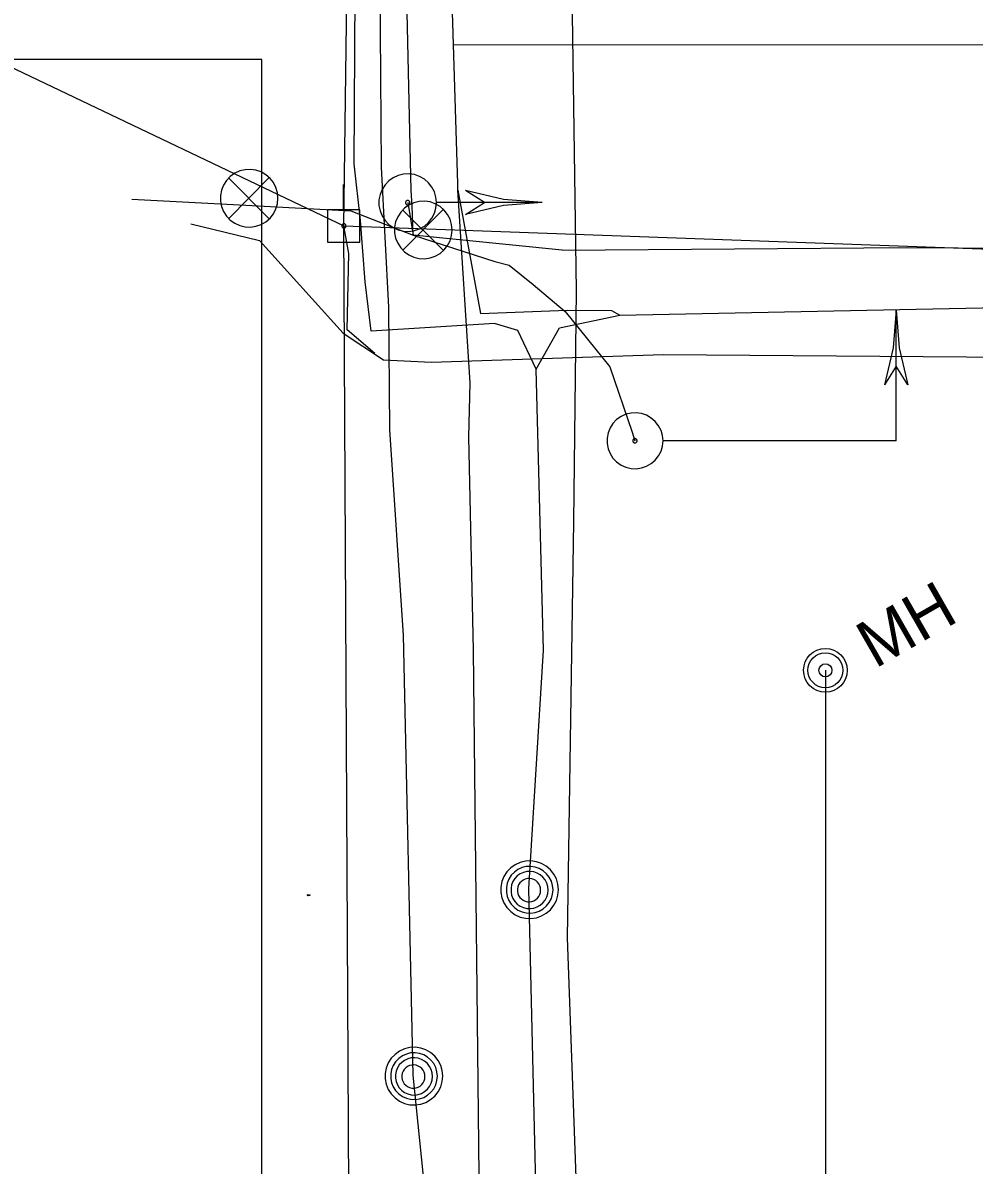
# Model space of a CAD drawing. Extents: x 600849 to 606371, y 330010 to 403088.
# Drawn here: x 602025.4 to 602134.3, y 376646.4 to 376777.1 of the extents above; entities that cross this region are included whole.
import ezdxf

# ---------------------------------------------------------------- set-up
doc = ezdxf.new("R2010")
doc.units = 0
for name, color, linetype in [('E_LTG', 7, 'Continuous'), ('E_SIG', 7, 'Continuous'), ('E_SIG_Conduit', 7, 'Continuous'), ('E_UTL_E_UG', 7, 'Continuous'), ('E_UTL_EPowerPole', 7, 'Continuous'), ('E_UTL_G_UG', 7, 'Continuous'), ('E_UTL_MH', 7, 'Continuous'), ('E_UTL_Overhead', 7, 'Continuous'), ('E_UTL_SAN_MH', 7, 'Continuous'), ('E_UTL_SAN_UG', 7, 'Continuous'), ('E_UTL_T_UG', 7, 'Continuous')]:
    doc.layers.add(name, color=color, linetype=linetype)

# ---------------------------------------------------------------- blocks, each defined once
blk = doc.blocks.new('LPM')
at = {"layer": 'E_LTG'}
for p, q in [((100, 0), (24, 0)), ((108, 16), (89, 35)), ((140, 16), (159, 35)), ((108, -16), (89, -35)), ((140, -16), (159, -35))]:
    blk.add_line(p, q, dxfattribs=at)
for centre, radius in [((0, 0), 23.2), ((0, 0), 1.78), ((124, 0), 23.2)]:
    blk.add_circle(centre, radius, dxfattribs=at)
blk = doc.blocks.new('_U267')
at = {"layer": 'E_LTG', "xscale": 0.00519255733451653, "yscale": 0.00519255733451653}
blk.add_blockref('LPM', (0, 0), dxfattribs=at)

msp = doc.modelspace()

# ---------------------------------------------------------------- linework, layer by layer
at = {"layer": 'E_SIG'}
for points in [[(602054.63, 376757.03), (602054.57, 376757.65), (602054.4, 376758.25), (602054.11, 376758.81), (602053.72, 376759.3), (602053.25, 376759.72), (602052.7, 376760.03), (602052.11, 376760.23), (602051.49, 376760.32), (602050.86, 376760.29), (602050.25, 376760.15), (602049.68, 376759.89), (602049.17, 376759.52), (602048.74, 376759.07), (602048.4, 376758.54), (602048.17, 376757.96), (602048.05, 376757.34), (602048.05, 376756.71), (602048.17, 376756.1), (602048.4, 376755.52), (602048.74, 376754.99), (602049.17, 376754.53), (602049.68, 376754.17), (602050.25, 376753.91), (602050.86, 376753.76), (602051.49, 376753.73), (602052.11, 376753.82), (602052.7, 376754.03), (602053.25, 376754.34), (602053.72, 376754.75), (602054.11, 376755.24), (602054.4, 376755.8), (602054.57, 376756.4), (602054.63, 376757.03)], [(602053.6, 376759.36), (602048.99, 376754.7)], [(602048.99, 376759.31), (602053.64, 376754.66)], [(602072.78, 376756.52), (602072.72, 376757.15), (602072.54, 376757.75), (602072.26, 376758.31), (602071.87, 376758.8), (602071.39, 376759.21), (602070.85, 376759.52), (602070.26, 376759.73), (602069.64, 376759.82), (602069.01, 376759.79), (602068.4, 376759.64), (602067.83, 376759.38), (602067.32, 376759.02), (602066.89, 376758.56), (602066.55, 376758.04), (602066.31, 376757.45), (602066.19, 376756.84), (602066.19, 376756.21), (602066.31, 376755.59), (602066.55, 376755.01), (602066.89, 376754.48), (602067.32, 376754.03), (602067.83, 376753.67), (602068.4, 376753.4), (602069.01, 376753.26), (602069.64, 376753.23), (602070.26, 376753.32), (602070.85, 376753.52), (602071.39, 376753.83), (602071.87, 376754.25), (602072.26, 376754.74), (602072.54, 376755.3), (602072.72, 376755.9), (602072.78, 376756.52)], [(602074.57, 376753.39), (602074.51, 376754.02), (602074.33, 376754.62), (602074.05, 376755.18), (602073.66, 376755.67), (602073.18, 376756.08), (602072.64, 376756.4), (602072.05, 376756.6), (602071.43, 376756.69), (602070.8, 376756.66), (602070.19, 376756.51), (602069.62, 376756.25), (602069.11, 376755.89), (602068.68, 376755.43), (602068.34, 376754.91), (602068.1, 376754.32), (602067.98, 376753.71), (602067.98, 376753.08), (602068.1, 376752.46), (602068.34, 376751.88), (602068.68, 376751.35), (602069.11, 376750.9), (602069.62, 376750.54), (602070.19, 376750.27), (602070.8, 376750.13), (602071.43, 376750.1), (602072.05, 376750.19), (602072.64, 376750.39), (602073.18, 376750.71), (602073.66, 376751.12), (602074.05, 376751.61), (602074.33, 376752.17), (602074.51, 376752.77), (602074.57, 376753.39)], [(602069.73, 376756.52), (602069.73, 376756.57), (602069.71, 376756.62), (602069.69, 376756.66), (602069.66, 376756.7), (602069.63, 376756.73), (602069.58, 376756.75), (602069.54, 376756.77), (602069.49, 376756.78), (602069.44, 376756.77), (602069.4, 376756.76), (602069.35, 376756.74), (602069.31, 376756.71), (602069.28, 376756.68), (602069.26, 376756.64), (602069.24, 376756.59), (602069.23, 376756.55), (602069.23, 376756.5), (602069.24, 376756.45), (602069.26, 376756.41), (602069.28, 376756.37), (602069.31, 376756.33), (602069.35, 376756.3), (602069.4, 376756.28), (602069.44, 376756.27), (602069.49, 376756.27), (602069.54, 376756.28), (602069.58, 376756.29), (602069.63, 376756.32), (602069.66, 376756.35), (602069.69, 376756.39), (602069.71, 376756.43), (602069.73, 376756.48), (602069.73, 376756.52)], [(602084.88, 376756.52), (602080.43, 376756.87), (602076.08, 376757.9)], [(602078.28, 376756.52), (602076.08, 376757.9)], [(602073.53, 376755.73), (602068.92, 376751.07)], [(602068.92, 376755.68), (602073.58, 376751.03)], [(602084.88, 376756.52), (602072.84, 376756.52)], [(602084.88, 376756.52), (602080.43, 376756.18), (602076.08, 376755.15)], [(602076.08, 376755.15), (602078.28, 376756.52)], [(602125.4, 376744.22), (602125.06, 376739.9), (602124.06, 376735.68)], [(602125.4, 376729.27), (602125.4, 376744.22)], [(602125.4, 376744.22), (602125.73, 376739.9), (602126.73, 376735.68)], [(602125.4, 376737.82), (602124.06, 376735.68)], [(602126.73, 376735.68), (602125.4, 376737.82)], [(602098.71, 376729.27), (602098.65, 376729.88), (602098.48, 376730.46), (602098.2, 376731), (602097.82, 376731.48), (602097.36, 376731.88), (602096.83, 376732.19), (602096.26, 376732.39), (602095.65, 376732.47), (602095.05, 376732.44), (602094.45, 376732.3), (602093.9, 376732.05), (602093.4, 376731.69), (602092.98, 376731.25), (602092.66, 376730.74), (602092.43, 376730.18), (602092.31, 376729.58), (602092.31, 376728.97), (602092.43, 376728.37), (602092.66, 376727.81), (602092.98, 376727.29), (602093.4, 376726.85), (602093.9, 376726.5), (602094.45, 376726.25), (602095.05, 376726.1), (602095.65, 376726.07), (602096.26, 376726.16), (602096.83, 376726.36), (602097.36, 376726.66), (602097.82, 376727.06), (602098.2, 376727.54), (602098.48, 376728.08), (602098.65, 376728.67), (602098.71, 376729.27)], [(602095.75, 376729.27), (602095.74, 376729.32), (602095.73, 376729.36), (602095.71, 376729.41), (602095.68, 376729.44), (602095.64, 376729.47), (602095.6, 376729.5), (602095.56, 376729.51), (602095.51, 376729.52), (602095.47, 376729.52), (602095.42, 376729.5), (602095.38, 376729.49), (602095.34, 376729.46), (602095.31, 376729.42), (602095.28, 376729.39), (602095.27, 376729.34), (602095.26, 376729.3), (602095.26, 376729.25), (602095.27, 376729.2), (602095.28, 376729.16), (602095.31, 376729.12), (602095.34, 376729.09), (602095.38, 376729.06), (602095.42, 376729.04), (602095.47, 376729.03), (602095.51, 376729.03), (602095.56, 376729.03), (602095.6, 376729.05), (602095.64, 376729.07), (602095.68, 376729.1), (602095.71, 376729.14), (602095.73, 376729.18), (602095.74, 376729.23), (602095.75, 376729.27)], [(602125.4, 376729.27), (602098.76, 376729.27)], [(602117.92, 376729.27), (602117.92, 376729.27)]]:
    msp.add_lwpolyline(points, dxfattribs=at)
at = {"layer": 'E_SIG_Conduit'}
for points in [[(602070.1, 376752.79), (602070, 376756.14), (602069.87, 376757.9), (602069.21, 376788.52), (602070.44, 376822.68)], [(602037.89, 376756.91), (602050.22, 376756.29), (602062.99, 376755.58), (602070.1, 376752.79), (602079.44, 376749.79), (602081.08, 376749.35), (602083.85, 376747.14), (602087.52, 376744.05), (602092.64, 376737.72), (602095.19, 376730.27), (602095.5, 376729.27)], [(602087.17, 376751.1), (602126.62, 376751.38), (602167.78, 376751.13), (602178.93, 376750.78), (602191.41, 376752.28), (602194.25, 376751.4)]]:
    msp.add_lwpolyline(points, dxfattribs=at)
at = {"layer": 'E_UTL_E_UG'}
for points in [[(602069.48, 376756.52), (602070.1, 376752.79)], [(602087.17, 376751.1), (602070.1, 376752.79)]]:
    msp.add_lwpolyline(points, dxfattribs=at)
at = {"layer": 'E_UTL_EPowerPole'}
for points in [[(602062.14, 376755.7), (602062.14, 376758.61)], [(602063.99, 376755.7), (602060.3, 376755.7)], [(602060.3, 376755.7), (602060.3, 376752.01)], [(602063.99, 376752.01), (602063.99, 376755.7)], [(602062.41, 376753.86), (602062.41, 376753.9), (602062.4, 376753.95), (602062.38, 376753.99), (602062.35, 376754.02), (602062.31, 376754.05), (602062.27, 376754.08), (602062.23, 376754.09), (602062.19, 376754.1), (602062.14, 376754.1), (602062.1, 376754.08), (602062.06, 376754.07), (602062.02, 376754.04), (602061.99, 376754.01), (602061.96, 376753.97), (602061.95, 376753.93), (602061.94, 376753.88), (602061.94, 376753.84), (602061.95, 376753.79), (602061.96, 376753.75), (602061.99, 376753.71), (602062.02, 376753.68), (602062.06, 376753.65), (602062.1, 376753.63), (602062.14, 376753.62), (602062.19, 376753.62), (602062.23, 376753.63), (602062.27, 376753.64), (602062.31, 376753.67), (602062.35, 376753.69), (602062.38, 376753.73), (602062.4, 376753.77), (602062.41, 376753.81), (602062.41, 376753.86)], [(602060.3, 376752.01), (602063.99, 376752.01)]]:
    msp.add_lwpolyline(points, dxfattribs=at)
at = {"layer": 'E_UTL_G_UG'}
msp.add_lwpolyline([(602090.11, 376364.15), (602090.25, 376443.58), (602088.79, 376480.94), (602088.39, 376515.21), (602089.56, 376541.88), (602089.83, 376615.46), (602087.76, 376672.39), (602088.5, 376719.99), (602088.79, 376746.47), (602088.3, 376780.73), (602087.91, 376797.14), (602087.98, 376797.91), (602088.02, 376800.43), (602088.06, 376814.88), (602088.22, 376816.13), (602087.56, 376823.46), (602087.94, 376856.1), (602088.35, 376900.96), (602087.42, 376945.62), (602086.83, 377009.98), (602085.58, 377114.46), (602085.04, 377235), (602084.65, 377371.5)], dxfattribs=at)
at = {"layer": 'E_UTL_MH'}
for points in [[(602086.73, 376677.9), (602086.67, 376678.53), (602086.5, 376679.13), (602086.21, 376679.68), (602085.82, 376680.18), (602085.35, 376680.59), (602084.8, 376680.9), (602084.21, 376681.11), (602083.59, 376681.2), (602082.96, 376681.17), (602082.35, 376681.02), (602081.78, 376680.76), (602081.27, 376680.39), (602080.84, 376679.94), (602080.5, 376679.41), (602080.27, 376678.83), (602080.15, 376678.21), (602080.15, 376677.59), (602080.27, 376676.97), (602080.5, 376676.39), (602080.84, 376675.86), (602081.27, 376675.41), (602081.78, 376675.04), (602082.35, 376674.78), (602082.96, 376674.63), (602083.59, 376674.6), (602084.21, 376674.69), (602084.8, 376674.9), (602085.35, 376675.21), (602085.82, 376675.62), (602086.21, 376676.12), (602086.5, 376676.67), (602086.67, 376677.28), (602086.73, 376677.9)], [(602086.12, 376677.9), (602086.07, 376678.4), (602085.93, 376678.89), (602085.69, 376679.34), (602085.38, 376679.74), (602084.99, 376680.08), (602084.55, 376680.33), (602084.07, 376680.5), (602083.57, 376680.57), (602083.06, 376680.55), (602082.57, 376680.43), (602082.1, 376680.21), (602081.69, 376679.92), (602081.34, 376679.55), (602081.06, 376679.12), (602080.87, 376678.65), (602080.78, 376678.15), (602080.78, 376677.64), (602080.87, 376677.14), (602081.06, 376676.67), (602081.34, 376676.24), (602081.69, 376675.87), (602082.1, 376675.58), (602082.57, 376675.37), (602083.06, 376675.25), (602083.57, 376675.22), (602084.07, 376675.3), (602084.55, 376675.46), (602084.99, 376675.72), (602085.38, 376676.05), (602085.69, 376676.45), (602085.93, 376676.9), (602086.07, 376677.39), (602086.12, 376677.9)], [(602085.56, 376677.87), (602085.52, 376678.27), (602085.4, 376678.66), (602085.22, 376679.02), (602084.97, 376679.34), (602084.66, 376679.6), (602084.31, 376679.8), (602083.93, 376679.94), (602083.53, 376679.99), (602083.12, 376679.98), (602082.73, 376679.88), (602082.36, 376679.71), (602082.03, 376679.48), (602081.75, 376679.18), (602081.53, 376678.84), (602081.38, 376678.47), (602081.31, 376678.07), (602081.31, 376677.67), (602081.38, 376677.27), (602081.53, 376676.89), (602081.75, 376676.55), (602082.03, 376676.26), (602082.36, 376676.02), (602082.73, 376675.86), (602083.12, 376675.76), (602083.53, 376675.74), (602083.93, 376675.8), (602084.31, 376675.93), (602084.66, 376676.13), (602084.97, 376676.4), (602085.22, 376676.72), (602085.4, 376677.08), (602085.52, 376677.46), (602085.56, 376677.87)], [(602084.7, 376677.85), (602084.68, 376678.1), (602084.6, 376678.35), (602084.49, 376678.57), (602084.33, 376678.77), (602084.14, 376678.94), (602083.92, 376679.06), (602083.68, 376679.15), (602083.43, 376679.18), (602083.18, 376679.17), (602082.93, 376679.11), (602082.7, 376679.01), (602082.5, 376678.86), (602082.32, 376678.68), (602082.18, 376678.46), (602082.09, 376678.23), (602082.04, 376677.98), (602082.04, 376677.73), (602082.09, 376677.48), (602082.18, 376677.24), (602082.32, 376677.03), (602082.5, 376676.85), (602082.7, 376676.7), (602082.93, 376676.59), (602083.18, 376676.53), (602083.43, 376676.52), (602083.68, 376676.56), (602083.92, 376676.64), (602084.14, 376676.77), (602084.33, 376676.93), (602084.49, 376677.13), (602084.6, 376677.36), (602084.68, 376677.6), (602084.7, 376677.85)], [(602073.5, 376656.57), (602073.44, 376657.2), (602073.26, 376657.8), (602072.97, 376658.35), (602072.59, 376658.85), (602072.11, 376659.26), (602071.57, 376659.57), (602070.98, 376659.78), (602070.35, 376659.87), (602069.73, 376659.84), (602069.12, 376659.69), (602068.55, 376659.43), (602068.04, 376659.06), (602067.6, 376658.61), (602067.26, 376658.08), (602067.03, 376657.5), (602066.91, 376656.88), (602066.91, 376656.26), (602067.03, 376655.64), (602067.26, 376655.06), (602067.6, 376654.53), (602068.04, 376654.08), (602068.55, 376653.71), (602069.12, 376653.45), (602069.73, 376653.3), (602070.35, 376653.27), (602070.98, 376653.36), (602071.57, 376653.57), (602072.11, 376653.88), (602072.59, 376654.29), (602072.97, 376654.79), (602073.26, 376655.34), (602073.44, 376655.95), (602073.5, 376656.57)], [(602072.88, 376656.57), (602072.83, 376657.07), (602072.69, 376657.56), (602072.46, 376658.01), (602072.14, 376658.41), (602071.76, 376658.75), (602071.32, 376659), (602070.84, 376659.17), (602070.33, 376659.24), (602069.82, 376659.22), (602069.33, 376659.1), (602068.87, 376658.88), (602068.45, 376658.59), (602068.1, 376658.22), (602067.83, 376657.79), (602067.64, 376657.32), (602067.54, 376656.82), (602067.54, 376656.31), (602067.64, 376655.81), (602067.83, 376655.34), (602068.1, 376654.91), (602068.45, 376654.54), (602068.87, 376654.25), (602069.33, 376654.04), (602069.82, 376653.92), (602070.33, 376653.89), (602070.84, 376653.97), (602071.32, 376654.13), (602071.76, 376654.39), (602072.14, 376654.72), (602072.46, 376655.12), (602072.69, 376655.57), (602072.83, 376656.06), (602072.88, 376656.57)], [(602072.32, 376656.54), (602072.28, 376656.94), (602072.17, 376657.33), (602071.98, 376657.69), (602071.73, 376658.01), (602071.42, 376658.27), (602071.07, 376658.47), (602070.69, 376658.61), (602070.29, 376658.66), (602069.89, 376658.65), (602069.49, 376658.55), (602069.13, 376658.38), (602068.8, 376658.15), (602068.52, 376657.85), (602068.3, 376657.51), (602068.15, 376657.14), (602068.07, 376656.74), (602068.07, 376656.34), (602068.15, 376655.94), (602068.3, 376655.56), (602068.52, 376655.22), (602068.8, 376654.93), (602069.13, 376654.69), (602069.49, 376654.53), (602069.89, 376654.43), (602070.29, 376654.41), (602070.69, 376654.47), (602071.07, 376654.6), (602071.42, 376654.8), (602071.73, 376655.07), (602071.98, 376655.39), (602072.17, 376655.75), (602072.28, 376656.13), (602072.32, 376656.54)], [(602071.46, 376656.52), (602071.44, 376656.77), (602071.37, 376657.02), (602071.25, 376657.24), (602071.1, 376657.44), (602070.9, 376657.61), (602070.68, 376657.73), (602070.45, 376657.82), (602070.2, 376657.85), (602069.94, 376657.84), (602069.7, 376657.78), (602069.47, 376657.68), (602069.26, 376657.53), (602069.08, 376657.35), (602068.95, 376657.13), (602068.85, 376656.9), (602068.81, 376656.65), (602068.81, 376656.4), (602068.85, 376656.15), (602068.95, 376655.91), (602069.08, 376655.7), (602069.26, 376655.52), (602069.47, 376655.37), (602069.7, 376655.26), (602069.94, 376655.2), (602070.2, 376655.19), (602070.45, 376655.23), (602070.68, 376655.31), (602070.9, 376655.44), (602071.1, 376655.6), (602071.25, 376655.8), (602071.37, 376656.03), (602071.44, 376656.27), (602071.46, 376656.52)]]:
    msp.add_lwpolyline(points, dxfattribs=at)
at = {"layer": 'E_UTL_Overhead'}
for points in [[(602065.76, 374864.44), (602065.08, 375005.94), (602064.91, 375146.3), (602064.66, 375287.35), (602064.5, 375474.72), (602064.37, 375619.94), (602064.77, 375679.41), (602064.41, 375809.38), (602063.83, 375999.2), (602063.47, 376187.97), (602063.07, 376372.59), (602063.14, 376562.11), (602062.17, 376753.86), (602063.01, 376821.14), (602061.51, 376984.74), (602059.26, 377161.57), (602058.1, 377338.74)], [(602062.17, 376753.86), (602208.9, 376748.55), (602326.52, 376742.37), (602554.66, 376723.5), (602723.32, 376704.12), (602925.82, 376696.54), (603095.47, 376655.88), (603302.19, 376662.3), (603380.19, 376665.28), (603484.01, 376669.76), (603723.81, 376678.6), (603844.12, 376694.7), (603926.75, 376705.4), (604096.46, 376729.09), (604125.7, 376732.7), (604019.36, 376849.1), (604024.4, 376887.33)], [(601911.95, 376825.52), (602062.17, 376753.86)]]:
    msp.add_lwpolyline(points, dxfattribs=at)
at = {"layer": 'E_UTL_SAN_MH'}
for radius in [2.5, 2, 0.75]:
    msp.add_circle((602117.3, 376703.01), radius, dxfattribs=at)
at = {"layer": 'E_UTL_SAN_UG'}
msp.add_line((602117.3, 376703.01), (602117.3, 376402.81), dxfattribs=at)
at = {"layer": 'E_UTL_T_UG'}
for points in [[(602063.75, 376378.98), (602063.59, 376390.35), (602067.15, 376480.94), (602067.16, 376483.43), (602071.41, 376544.95), (602070.97, 376562.37), (602067.3, 376563.95), (602063.67, 376563.74), (602068.2, 376565.42), (602069.69, 376568.22), (602072, 376638.01), (602070.11, 376656.7), (602068.99, 376707.04), (602067.44, 376730.52), (602067.31, 376744.58), (602066.49, 376760.57), (602066.06, 376817.68), (602066.42, 376829.42), (602068.26, 376846.77), (602065.52, 376916.2), (602064.76, 376979.53), (602064.17, 376984.62)], [(602075.21, 376757.95), (602075.22, 376758.66), (602073.33, 376820.01), (602074.06, 376846.3), (602074.37, 376916.62), (602072.34, 376974.35), (602069.13, 376982.15), (602064.48, 376984.42), (602064.17, 376984.62)], [(602084.18, 376737.48), (602082.1, 376741.89), (602079.4, 376742.68), (602065.31, 376741.82), (602064.62, 376747.47), (602064.07, 376754.47), (602063.34, 376760.95), (602063.63, 376806.62)], [(602074.73, 376774.6), (602140.82, 376774.58), (602270.14, 376771.11), (602441.32, 376771.11)], [(602054.26, 376374.41), (602052.77, 376376.08), (602052.77, 376772.91), (601996.64, 376772.91)], [(602071.47, 376546.08), (602072.21, 376568.45), (602077.75, 376638.09), (602077.03, 376705.31), (602076.47, 376729.7), (602076.65, 376735.91), (602075.21, 376757.95)], [(602075.21, 376757.95), (602077.8, 376743.83), (602087.75, 376744.23), (602092.81, 376744.18), (602093.78, 376743.66), (602171.08, 376745.2), (602210.54, 376746.33), (602257.05, 376744.48), (602316.15, 376741.74), (602329.01, 376739.65), (602359.96, 376737.01), (602475.2, 376725.97), (602557.31, 376719.94)], [(602044.67, 376754.09), (602052.5, 376752.18), (602062.11, 376741.57), (602066.7, 376738.55), (602072.2, 376738.26), (602098.71, 376739.13), (602168.16, 376738.6), (602177.16, 376738.67), (602179.14, 376737.87), (602181.65, 376738.87), (602256.01, 376740.3), (602332.37, 376729.1), (602359.62, 376728.16), (602475.97, 376721.01), (602558.5, 376714.55)], [(602065.71, 376739.25), (602062.57, 376741.97), (602062.74, 376750.72), (602062.17, 376753.86)], [(602084.18, 376737.48), (602086.86, 376742.19), (602093.78, 376743.66)], [(602063.59, 376390.35), (602082.41, 376482.63), (602082.54, 376546.28), (602084.28, 376639.34), (602083.35, 376678.03), (602085.02, 376705.3), (602084.18, 376737.48)]]:
    msp.add_lwpolyline(points, dxfattribs=at)

# ---------------------------------------------------------------- block references
at = {"layer": 'E_LTG', "xscale": 0.32808333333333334, "yscale": 0.32808333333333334, "rotation": 180}
msp.add_blockref('_U267', (602058.26, 376677.28), dxfattribs=at)

# ---------------------------------------------------------------- texts
at = {"layer": 'E_UTL_SAN_MH'}
msp.add_text('MH', height=5.4, rotation=29.7828, dxfattribs=at).set_placement((602122.98, 376703.15))

doc.saveas('drawing.dxf')
